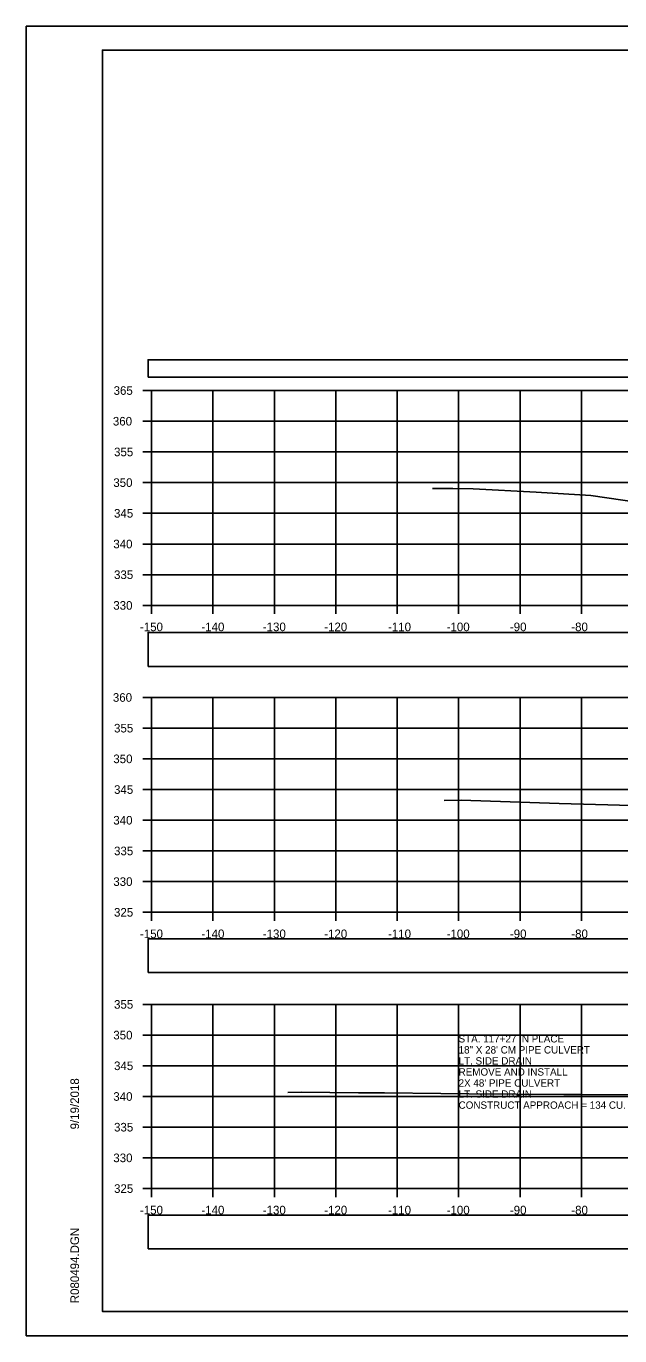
# Model space of a CAD drawing. Extents: x 1376273 to 1384221, y 378927 to 384592.
# Drawn here: x 1376887.4 to 1376984, y 380111.8 to 380325.2 of the extents above; entities that cross this region are included whole.
import ezdxf

# ---------------------------------------------------------------- set-up
doc = ezdxf.new("R2010")
doc.units = 0
for name, color, linetype in [('R_Axis', 7, 'Continuous'), ('R_Axis Annot', 7, 'Continuous'), ('R_Border', 7, 'Continuous'), ('R_Drive', 7, 'Continuous'), ('R_Exist Surface', 7, 'Continuous'), ('R_Grid', 7, 'Continuous'), ('R_No Plot', 7, 'Continuous')]:
    doc.layers.add(name, color=color, linetype=linetype)

msp = doc.modelspace()

# ---------------------------------------------------------------- linework, layer by layer
at = {"layer": 'R_Axis'}
for p, q in [((1376906.37, 380265.82), (1376907.77, 380265.82)), ((1376907.77, 380230.82), (1376907.77, 380265.82)), ((1376906.37, 380260.82), (1376907.77, 380260.82)), ((1376906.37, 380255.82), (1376907.77, 380255.82)), ((1376906.37, 380250.82), (1376907.77, 380250.82)), ((1376906.37, 380245.82), (1376907.77, 380245.82)), ((1376906.37, 380240.82), (1376907.77, 380240.82)), ((1376906.37, 380235.82), (1376907.77, 380235.82)), ((1376906.37, 380230.82), (1376907.77, 380230.82)), ((1376907.77, 380230.82), (1377207.77, 380230.82)), ((1376907.77, 380229.42), (1376907.77, 380230.82)), ((1376917.77, 380229.42), (1376917.77, 380230.82)), ((1376927.77, 380229.42), (1376927.77, 380230.82)), ((1376937.77, 380229.42), (1376937.77, 380230.82)), ((1376947.77, 380229.42), (1376947.77, 380230.82)), ((1376957.77, 380229.42), (1376957.77, 380230.82)), ((1376967.77, 380229.42), (1376967.77, 380230.82)), ((1376977.77, 380229.42), (1376977.77, 380230.82)), ((1376906.37, 380215.82), (1376907.77, 380215.82)), ((1376907.77, 380180.82), (1376907.77, 380215.82)), ((1376906.37, 380210.82), (1376907.77, 380210.82)), ((1376906.37, 380205.82), (1376907.77, 380205.82)), ((1376906.37, 380200.82), (1376907.77, 380200.82)), ((1376906.37, 380195.82), (1376907.77, 380195.82)), ((1376906.37, 380190.82), (1376907.77, 380190.82)), ((1376906.37, 380185.82), (1376907.77, 380185.82)), ((1376906.37, 380180.82), (1376907.77, 380180.82)), ((1376907.77, 380180.82), (1377207.77, 380180.82)), ((1376907.77, 380179.42), (1376907.77, 380180.82)), ((1376917.77, 380179.42), (1376917.77, 380180.82)), ((1376927.77, 380179.42), (1376927.77, 380180.82)), ((1376937.77, 380179.42), (1376937.77, 380180.82)), ((1376947.77, 380179.42), (1376947.77, 380180.82)), ((1376957.77, 380179.42), (1376957.77, 380180.82)), ((1376967.77, 380179.42), (1376967.77, 380180.82)), ((1376977.77, 380179.42), (1376977.77, 380180.82)), ((1376906.37, 380165.82), (1376907.77, 380165.82)), ((1376907.77, 380135.82), (1376907.77, 380165.82)), ((1376906.37, 380160.82), (1376907.77, 380160.82)), ((1376906.37, 380155.82), (1376907.77, 380155.82)), ((1376906.37, 380150.82), (1376907.77, 380150.82)), ((1376906.37, 380145.82), (1376907.77, 380145.82)), ((1376906.37, 380140.82), (1376907.77, 380140.82)), ((1376906.37, 380135.82), (1376907.77, 380135.82)), ((1376907.77, 380135.82), (1377207.77, 380135.82)), ((1376907.77, 380134.42), (1376907.77, 380135.82)), ((1376917.77, 380134.42), (1376917.77, 380135.82)), ((1376927.77, 380134.42), (1376927.77, 380135.82)), ((1376937.77, 380134.42), (1376937.77, 380135.82)), ((1376947.77, 380134.42), (1376947.77, 380135.82)), ((1376957.77, 380134.42), (1376957.77, 380135.82)), ((1376967.77, 380134.42), (1376967.77, 380135.82)), ((1376977.77, 380134.42), (1376977.77, 380135.82))]:
    msp.add_line(p, q, dxfattribs=at)
at = {"layer": 'R_Axis Annot'}
for points in [[(1376907.2, 380268.02), (1377209.01, 380268.02), (1377209.01, 380270.84), (1376907.2, 380270.84)], [(1376907.2, 380220.89), (1377209.01, 380220.89), (1377209.01, 380226.41), (1376907.2, 380226.41)], [(1376907.2, 380171), (1377209.01, 380171), (1377209.01, 380176.52), (1376907.2, 380176.52)], [(1376907.2, 380125.98), (1377209.01, 380125.98), (1377209.01, 380131.5), (1376907.2, 380131.5)]]:
    msp.add_lwpolyline(points, close=True, dxfattribs=at)
at = {"layer": 'R_Border'}
for p, q in [((1376899.77, 380321.28), (1377215.95, 380321.28)), ((1376899.77, 380115.82), (1376899.77, 380321.28)), ((1376899.77, 380115.82), (1376899.77, 380115.82)), ((1377215.95, 380115.82), (1376899.77, 380115.82))]:
    msp.add_line(p, q, dxfattribs=at)
at = {"layer": 'R_Exist Surface'}
for points in [[(1376953.49, 380249.88), (1376956.83, 380249.85), (1376960.14, 380249.83), (1376970.41, 380249.29), (1376979.27, 380248.71), (1376989.7, 380247.22)], [(1376955.42, 380199.03), (1376958.17, 380199.1), (1376974.15, 380198.54), (1376976.09, 380198.51), (1376982.06, 380198.31), (1376993.54, 380198.01)], [(1376929.97, 380151.48), (1376932.13, 380151.55), (1376941.49, 380151.43), (1376945.72, 380151.41), (1376954.89, 380151.3), (1376959.41, 380151.27), (1376974.92, 380151.14), (1376977.69, 380151.12), (1376997.62, 380151.08)]]:
    msp.add_lwpolyline(points, dxfattribs=at)
at = {"layer": 'R_Grid'}
for p, q in [((1376907.77, 380265.82), (1377207.77, 380265.82)), ((1376907.77, 380230.82), (1376907.77, 380265.82)), ((1376907.77, 380265.82), (1377207.77, 380265.82)), ((1376907.77, 380230.82), (1376907.77, 380265.82)), ((1376917.77, 380230.82), (1376917.77, 380265.82)), ((1376917.77, 380230.82), (1376917.77, 380265.82)), ((1376927.77, 380230.82), (1376927.77, 380265.82)), ((1376927.77, 380230.82), (1376927.77, 380265.82)), ((1376937.77, 380230.82), (1376937.77, 380265.82)), ((1376937.77, 380230.82), (1376937.77, 380265.82)), ((1376947.77, 380230.82), (1376947.77, 380265.82)), ((1376947.77, 380230.82), (1376947.77, 380265.82)), ((1376957.77, 380230.82), (1376957.77, 380265.82)), ((1376957.77, 380230.82), (1376957.77, 380265.82)), ((1376967.77, 380230.82), (1376967.77, 380265.82)), ((1376967.77, 380230.82), (1376967.77, 380265.82)), ((1376977.77, 380230.82), (1376977.77, 380265.82)), ((1376977.77, 380230.82), (1376977.77, 380265.82)), ((1376907.77, 380260.82), (1377207.77, 380260.82)), ((1376907.77, 380260.82), (1377207.77, 380260.82)), ((1376907.77, 380255.82), (1377207.77, 380255.82)), ((1376907.77, 380255.82), (1377207.77, 380255.82)), ((1376907.77, 380250.82), (1377207.77, 380250.82)), ((1376907.77, 380250.82), (1377207.77, 380250.82)), ((1376907.77, 380245.82), (1377207.77, 380245.82)), ((1376907.77, 380245.82), (1377207.77, 380245.82)), ((1376907.77, 380240.82), (1377207.77, 380240.82)), ((1376907.77, 380240.82), (1377207.77, 380240.82)), ((1376907.77, 380235.82), (1377207.77, 380235.82)), ((1376907.77, 380235.82), (1377207.77, 380235.82)), ((1376907.77, 380230.82), (1377207.77, 380230.82)), ((1376907.77, 380230.82), (1377207.77, 380230.82)), ((1376907.77, 380215.82), (1377207.77, 380215.82)), ((1376907.77, 380180.82), (1376907.77, 380215.82)), ((1376907.77, 380215.82), (1377207.77, 380215.82)), ((1376907.77, 380180.82), (1376907.77, 380215.82)), ((1376917.77, 380180.82), (1376917.77, 380215.82)), ((1376917.77, 380180.82), (1376917.77, 380215.82)), ((1376927.77, 380180.82), (1376927.77, 380215.82)), ((1376927.77, 380180.82), (1376927.77, 380215.82)), ((1376937.77, 380180.82), (1376937.77, 380215.82)), ((1376937.77, 380180.82), (1376937.77, 380215.82)), ((1376947.77, 380180.82), (1376947.77, 380215.82)), ((1376947.77, 380180.82), (1376947.77, 380215.82)), ((1376957.77, 380180.82), (1376957.77, 380215.82)), ((1376957.77, 380180.82), (1376957.77, 380215.82)), ((1376967.77, 380180.82), (1376967.77, 380215.82)), ((1376967.77, 380180.82), (1376967.77, 380215.82)), ((1376977.77, 380180.82), (1376977.77, 380215.82)), ((1376977.77, 380180.82), (1376977.77, 380215.82)), ((1376907.77, 380210.82), (1377207.77, 380210.82)), ((1376907.77, 380210.82), (1377207.77, 380210.82)), ((1376907.77, 380205.82), (1377207.77, 380205.82)), ((1376907.77, 380205.82), (1377207.77, 380205.82)), ((1376907.77, 380200.82), (1377207.77, 380200.82)), ((1376907.77, 380200.82), (1377207.77, 380200.82)), ((1376907.77, 380195.82), (1377207.77, 380195.82)), ((1376907.77, 380195.82), (1377207.77, 380195.82)), ((1376907.77, 380190.82), (1377207.77, 380190.82)), ((1376907.77, 380190.82), (1377207.77, 380190.82)), ((1376907.77, 380185.82), (1377207.77, 380185.82)), ((1376907.77, 380185.82), (1377207.77, 380185.82)), ((1376907.77, 380180.82), (1377207.77, 380180.82)), ((1376907.77, 380180.82), (1377207.77, 380180.82)), ((1376907.77, 380165.82), (1377207.77, 380165.82)), ((1376907.77, 380135.82), (1376907.77, 380165.82)), ((1376907.77, 380165.82), (1377207.77, 380165.82)), ((1376907.77, 380135.82), (1376907.77, 380165.82)), ((1376917.77, 380135.82), (1376917.77, 380165.82)), ((1376917.77, 380135.82), (1376917.77, 380165.82)), ((1376927.77, 380135.82), (1376927.77, 380165.82)), ((1376927.77, 380135.82), (1376927.77, 380165.82)), ((1376937.77, 380135.82), (1376937.77, 380165.82)), ((1376937.77, 380135.82), (1376937.77, 380165.82)), ((1376947.77, 380135.82), (1376947.77, 380165.82)), ((1376947.77, 380135.82), (1376947.77, 380165.82)), ((1376957.77, 380135.82), (1376957.77, 380165.82)), ((1376957.77, 380135.82), (1376957.77, 380165.82)), ((1376967.77, 380135.82), (1376967.77, 380165.82)), ((1376967.77, 380135.82), (1376967.77, 380165.82)), ((1376977.77, 380135.82), (1376977.77, 380165.82)), ((1376977.77, 380135.82), (1376977.77, 380165.82)), ((1376907.77, 380160.82), (1377207.77, 380160.82)), ((1376907.77, 380160.82), (1377207.77, 380160.82)), ((1376907.77, 380155.82), (1377207.77, 380155.82)), ((1376907.77, 380155.82), (1377207.77, 380155.82)), ((1376907.77, 380150.82), (1377207.77, 380150.82)), ((1376907.77, 380150.82), (1377207.77, 380150.82)), ((1376907.77, 380145.82), (1377207.77, 380145.82)), ((1376907.77, 380145.82), (1377207.77, 380145.82)), ((1376907.77, 380140.82), (1377207.77, 380140.82)), ((1376907.77, 380140.82), (1377207.77, 380140.82)), ((1376907.77, 380135.82), (1377207.77, 380135.82)), ((1376907.77, 380135.82), (1377207.77, 380135.82))]:
    msp.add_line(p, q, dxfattribs=at)
at = {"layer": 'R_No Plot'}
for p, q in [((1376887.37, 380325.17), (1377220.7, 380325.17)), ((1376887.37, 380111.84), (1377220.7, 380111.84))]:
    msp.add_line(p, q, dxfattribs=at)
for points in [[(1376887.36, 380325.17), (1377220.7, 380325.17), (1377220.7, 380111.84), (1376887.36, 380111.84)], [(1377133.69, 380321.28), (1377133.69, 380311.4), (1377169.42, 380311.4), (1377169.42, 380308.48), (1377192.62, 380308.48), (1377192.62, 380284.15), (1377215.95, 380284.15), (1377215.95, 380115.82), (1376899.77, 380115.82), (1376899.77, 380321.28)]]:
    msp.add_lwpolyline(points, close=True, dxfattribs=at)

# ---------------------------------------------------------------- texts
at = {"layer": 'R_Axis Annot'}
for s, p in [('365', (1376901.59, 380265.12)), ('360', (1376901.47, 380260.12)), ('355', (1376901.66, 380255.12)), ('350', (1376901.54, 380250.12)), ('345', (1376901.66, 380245.12)), ('340', (1376901.54, 380240.12)), ('335', (1376901.66, 380235.12)), ('330', (1376901.54, 380230.12)), ('-150', (1376905.88, 380226.62)), ('-140', (1376915.88, 380226.62)), ('-130', (1376925.88, 380226.62)), ('-120', (1376935.88, 380226.62)), ('-110', (1376946.27, 380226.62)), ('-100', (1376955.82, 380226.62)), ('-90', (1376966.11, 380226.62)), ('-80', (1376976.11, 380226.62)), ('360', (1376901.47, 380215.12)), ('355', (1376901.66, 380210.12)), ('350', (1376901.54, 380205.12)), ('345', (1376901.66, 380200.12)), ('340', (1376901.54, 380195.12)), ('335', (1376901.66, 380190.12)), ('330', (1376901.54, 380185.12)), ('325', (1376901.66, 380180.12)), ('-150', (1376905.88, 380176.62)), ('-140', (1376915.88, 380176.62)), ('-130', (1376925.88, 380176.62)), ('-120', (1376935.88, 380176.62)), ('-110', (1376946.27, 380176.62)), ('-100', (1376955.82, 380176.62)), ('-90', (1376966.11, 380176.62)), ('-80', (1376976.11, 380176.62)), ('355', (1376901.66, 380165.12)), ('350', (1376901.54, 380160.12)), ('345', (1376901.66, 380155.12)), ('340', (1376901.54, 380150.12)), ('335', (1376901.66, 380145.12)), ('330', (1376901.54, 380140.12)), ('325', (1376901.66, 380135.12)), ('-150', (1376905.88, 380131.62)), ('-140', (1376915.88, 380131.62)), ('-130', (1376925.88, 380131.62)), ('-120', (1376935.88, 380131.62)), ('-110', (1376946.27, 380131.62)), ('-100', (1376955.82, 380131.62)), ('-90', (1376966.11, 380131.62)), ('-80', (1376976.11, 380131.62))]:
    msp.add_text(s, height=1.4, dxfattribs=at).set_placement(p)
at = {"layer": 'R_Border'}
for s, p in [('9/19/2018', (1376895.96, 380145.46)), ('R080494.DGN', (1376895.96, 380117.14))]:
    msp.add_text(s, height=1.4, rotation=90, dxfattribs=at).set_placement(p)
at = {"layer": 'R_Drive'}
for s, p in [('STA. 117+27 IN PLACE', (1376957.76, 380159.62)), ('18" X 28\' CM PIPE CULVERT', (1376957.76, 380157.82)), ('LT. SIDE DRAIN', (1376957.76, 380156.02)), ('REMOVE AND INSTALL', (1376957.76, 380154.22)), ("2X 48' PIPE CULVERT", (1376957.76, 380152.42)), ('LT. SIDE DRAIN', (1376957.76, 380150.62)), ('CONSTRUCT APPROACH = 134 CU. YDS.', (1376957.76, 380148.82))]:
    msp.add_text(s, height=1.2, dxfattribs=at).set_placement(p)

doc.saveas('drawing.dxf')
